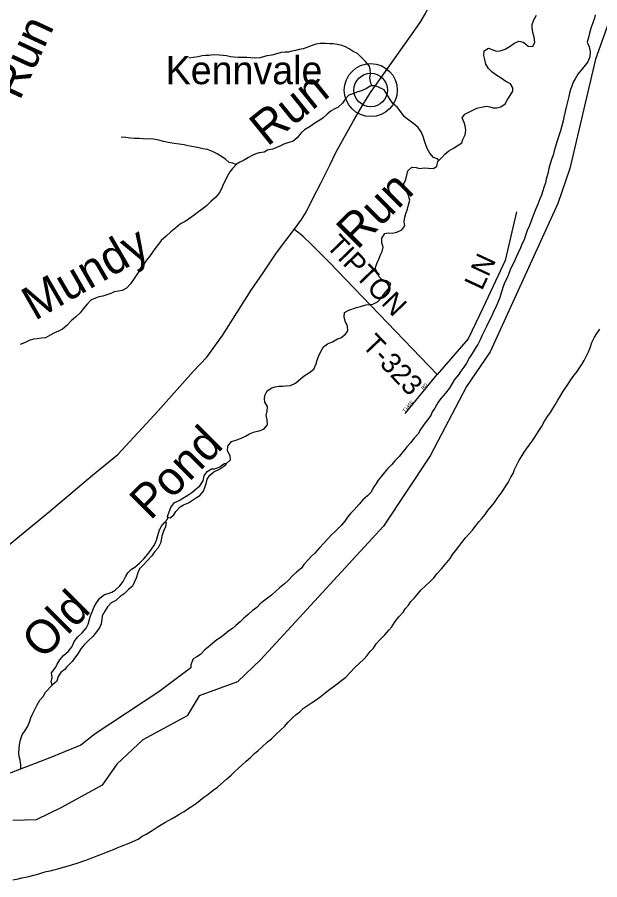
# Model space of a CAD drawing. Extents: x 1624196 to 2029251, y 146837 to 440034.
# Drawn here: x 1781414 to 1790059, y 225161 to 237961 of the extents above; entities that cross this region are included whole.
import ezdxf

# ---------------------------------------------------------------- set-up
doc = ezdxf.new("R2010")
doc.units = 0
for name, color, linetype in [('GM_X_County', 7, 'Continuous'), ('GM_X_Major_River', 7, 'Continuous'), ('GM_X_Minor_River', 7, 'Continuous'), ('GM_X_Minor_River_Text', 7, 'Continuous'), ('GM_X_Township', 7, 'Continuous'), ('GM_X_Township_Road', 7, 'Continuous'), ('GM_X_Township_Road_Text', 7, 'Continuous'), ('GM_X_Township_Subdivision', 7, 'Continuous'), ('GM_X_Township_Subdivision_Text', 7, 'Continuous'), ('GM_X_Unincorporated', 7, 'Continuous'), ('GM_X_Unincorporated_Location', 7, 'Continuous'), ('GM_X_Unincorporated_Text', 7, 'Continuous'), ('GM_X_US_Route', 7, 'Continuous')]:
    doc.layers.add(name, color=color, linetype=linetype)

msp = doc.modelspace()

# ---------------------------------------------------------------- linework, layer by layer
at = {"layer": 'GM_X_County'}
msp.add_lwpolyline([(1790188, 237878), (1789997, 237339), (1789613, 235716), (1789438, 235199), (1788434, 232993), (1788083, 232481), (1787540, 231452), (1786848, 230410), (1785029, 228431), (1784682, 228097), (1784116, 227891), (1783936, 227595), (1783279, 227235), (1782893, 226874), (1782675, 226565), (1782070, 226231), (1781697, 226051), (1781350, 226038)], dxfattribs=at)
at = {"layer": 'GM_X_Major_River'}
for points in [[(1789990, 237997), (1789982, 237947), (1789958, 237879), (1789928, 237797), (1789908, 237722), (1789892, 237658), (1789874, 237590), (1789900, 237524), (1789916, 237448), (1789912, 237375), (1789880, 237299), (1789820, 237227), (1789782, 237176), (1789732, 237114), (1789694, 237046), (1789662, 236996), (1789644, 236937), (1789624, 236887), (1789608, 236835), (1789600, 236783), (1789566, 236646), (1789544, 236560), (1789526, 236478), (1789516, 236422), (1789498, 236351), (1789476, 236277), (1789446, 236187), (1789424, 236113), (1789400, 236040), (1789384, 235980), (1789366, 235916), (1789346, 235864), (1789320, 235771), (1789304, 235715), (1789286, 235641), (1789264, 235557), (1789252, 235504), (1789230, 235436), (1789212, 235386), (1789192, 235322), (1789168, 235264), (1789140, 235187), (1789112, 235115), (1789082, 235041), (1789052, 234966), (1789014, 234870), (1788980, 234796), (1788956, 234720), (1788936, 234659), (1788902, 234591), (1788880, 234541), (1788848, 234463), (1788820, 234398), (1788788, 234330), (1788760, 234276), (1788730, 234212), (1788704, 234141), (1788680, 234085), (1788652, 234029), (1788624, 233967), (1788604, 233900), (1788586, 233838), (1788572, 233788), (1788540, 233718), (1788518, 233658), (1788484, 233593), (1788460, 233537), (1788412, 233447), (1788376, 233372), (1788348, 233314), (1788316, 233242), (1788284, 233172), (1788248, 233105), (1788210, 233043), (1788166, 232969), (1788128, 232911), (1788080, 232828), (1788041, 232766), (1787999, 232706), (1787961, 232653), (1787903, 232585), (1787869, 232525), (1787823, 232453), (1787771, 232382), (1787701, 232304), (1787659, 232248), (1787609, 232161), (1787574, 232103), (1787550, 232049), (1787496, 231983), (1787442, 231908), (1787396, 231842), (1787366, 231780), (1787306, 231715), (1787248, 231645), (1787198, 231585), (1787167, 231548)], [(1789942, 233133), (1789983, 233215), (1790015, 233266), (1790062, 233330)], [(1788608, 230916), (1788625, 230940), (1788661, 230996), (1788697, 231056), (1788737, 231133), (1788773, 231191), (1788795, 231249), (1788829, 231318), (1788859, 231376), (1788909, 231456), (1788939, 231506), (1788972, 231557), (1789010, 231609), (1789056, 231671), (1789094, 231729), (1789146, 231806), (1789192, 231884), (1789240, 231964), (1789284, 232035), (1789328, 232093), (1789364, 232153), (1789398, 232209), (1789438, 232278), (1789476, 232340), (1789511, 232400), (1789595, 232527), (1789631, 232579), (1789679, 232647), (1789721, 232705), (1789759, 232756), (1789791, 232806), (1789825, 232866), (1789857, 232926), (1789891, 232993), (1789916, 233053), (1789942, 233133)], [(1787167, 231548), (1787136, 231510), (1787081, 231444), (1787017, 231376), (1786971, 231322), (1786911, 231259)], [(1786911, 231259), (1786861, 231201), (1786819, 231151), (1786769, 231090), (1786739, 231040), (1786696, 230978), (1786666, 230912), (1786612, 230857), (1786544, 230797), (1786488, 230735), (1786412, 230650), (1786362, 230594), (1786315, 230540), (1786277, 230484), (1786221, 230417), (1786143, 230337), (1786069, 230269), (1786023, 230218), (1785965, 230158), (1785898, 230086), (1785832, 230009), (1785780, 229963), (1785730, 229907), (1785668, 229838), (1785634, 229786), (1785559, 229724), (1785505, 229676), (1785437, 229605), (1785381, 229551), (1785307, 229491), (1785253, 229442), (1785188, 229384), (1785126, 229340), (1785070, 229296), (1785020, 229255), (1784970, 229201), (1784899, 229151), (1784839, 229097), (1784773, 229040), (1784723, 228988), (1784657, 228932), (1784607, 228889), (1784556, 228855), (1784492, 228799), (1784426, 228749), (1784376, 228720), (1784318, 228674), (1784247, 228612), (1784197, 228572), (1784131, 228503), (1784077, 228467), (1784027, 228437), (1784005, 228388), (1783988, 228350), (1783990, 228305)], [(1786420, 228308), (1786488, 228370), (1786556, 228436), (1786606, 228487), (1786652, 228549), (1786702, 228599), (1786740, 228663), (1786793, 228720), (1786869, 228796), (1786929, 228864), (1786971, 228915), (1787021, 228991), (1787075, 229063), (1787139, 229132), (1787175, 229184), (1787218, 229234), (1787256, 229288), (1787308, 229345), (1787358, 229405), (1787402, 229457), (1787468, 229519), (1787540, 229588), (1787595, 229640), (1787647, 229704), (1787709, 229773), (1787763, 229837), (1787837, 229929), (1787875, 229986), (1787919, 230040), (1787965, 230104), (1788014, 230164), (1788068, 230233), (1788118, 230291), (1788168, 230347), (1788208, 230404), (1788264, 230470), (1788308, 230522), (1788358, 230580), (1788400, 230641), (1788457, 230711), (1788495, 230761), (1788537, 230819), (1788583, 230880), (1788608, 230916)], [(1783990, 228305), (1783517, 227949), (1782571, 227324), (1782359, 227158), (1781874, 226959), (1781318, 226749), (1780369, 226528), (1779741, 226508), (1778899, 226522), (1776542, 226566), (1775407, 226458), (1774990, 226409), (1774490, 226367)], [(1784877, 226976), (1784937, 227032), (1784990, 227077), (1785046, 227127), (1785127, 227206), (1785185, 227254), (1785251, 227316), (1785328, 227385), (1785378, 227433), (1785435, 227498), (1785503, 227568), (1785554, 227612), (1785608, 227651), (1785664, 227705), (1785721, 227746), (1785781, 227788), (1785837, 227822), (1785903, 227871), (1785980, 227929), (1786034, 227972), (1786102, 228024), (1786163, 228067), (1786233, 228121), (1786291, 228168), (1786420, 228308)], [(1781346, 225161), (1781428, 225176), (1781482, 225188), (1781541, 225201), (1781605, 225215), (1781659, 225230), (1781717, 225246), (1781781, 225263), (1781843, 225281), (1781901, 225294), (1781959, 225310), (1782015, 225325), (1782065, 225339), (1782153, 225364), (1782237, 225388), (1782319, 225411), (1782387, 225436), (1782445, 225456), (1782522, 225485), (1782574, 225507), (1782624, 225524), (1782728, 225566), (1782788, 225589), (1782844, 225611), (1782896, 225632), (1782972, 225662), (1783077, 225705), (1783127, 225729), (1783209, 225764), (1783269, 225806), (1783325, 225837), (1783416, 225892), (1783506, 225950), (1783602, 226009), (1783657, 226039), (1783713, 226070), (1783771, 226104), (1783829, 226137), (1783890, 226175), (1783946, 226211), (1783998, 226250), (1784072, 226296), (1784127, 226341), (1784183, 226385), (1784243, 226426), (1784322, 226490), (1784384, 226533), (1784434, 226579), (1784521, 226652), (1784589, 226714), (1784642, 226766), (1784698, 226817), (1784748, 226863), (1784813, 226919), (1784877, 226976)]]:
    msp.add_lwpolyline(points, dxfattribs=at)
at = {"layer": 'GM_X_Minor_River'}
for points in [[(1787819, 235976), (1787889, 236018), (1787941, 236050), (1788010, 236096), (1788028, 236146), (1788059, 236218), (1788069, 236284), (1788060, 236350), (1788044, 236400), (1788016, 236468), (1788057, 236522), (1788125, 236558), (1788194, 236590), (1788248, 236616), (1788302, 236625), (1788377, 236639), (1788427, 236633), (1788479, 236614), (1788529, 236614), (1788589, 236630), (1788656, 236675), (1788686, 236729), (1788731, 236797), (1788769, 236863), (1788770, 236913), (1788734, 236972), (1788664, 237008), (1788596, 237055), (1788530, 237097), (1788460, 237146), (1788410, 237200), (1788369, 237264), (1788355, 237333), (1788339, 237395), (1788344, 237463), (1788406, 237503), (1788474, 237478), (1788528, 237458), (1788580, 237462), (1788657, 237487), (1788731, 237531), (1788786, 237573), (1788856, 237606), (1788929, 237592), (1788998, 237531), (1789065, 237527), (1789095, 237593), (1789084, 237667), (1789064, 237736), (1789056, 237802), (1789055, 237854), (1789079, 237920), (1789120, 237992)], [(1786679, 236942), (1786659, 236981), (1786645, 237056), (1786654, 237122), (1786652, 237188), (1786636, 237242), (1786584, 237305), (1786523, 237361), (1786461, 237422), (1786401, 237450), (1786339, 237494), (1786287, 237523), (1786231, 237543), (1786165, 237554), (1786104, 237564), (1786050, 237566), (1785990, 237569), (1785908, 237571), (1785847, 237561), (1785775, 237538), (1785713, 237510), (1785656, 237492), (1785600, 237481), (1785542, 237467), (1785490, 237457), (1785439, 237443), (1785389, 237442), (1785329, 237438), (1785248, 237412), (1785194, 237397), (1785118, 237387), (1785066, 237373), (1785015, 237358), (1784955, 237354), (1784879, 237358), (1784821, 237365), (1784750, 237363), (1784694, 237363), (1784630, 237368), (1784580, 237374), (1784520, 237388), (1784468, 237395), (1784411, 237397), (1784327, 237402), (1784259, 237392), (1784209, 237392), (1784158, 237386), (1784098, 237375), (1784026, 237365), (1783958, 237354)], [(1787670, 235835), (1787653, 235859), (1787589, 235879), (1787537, 235942), (1787496, 236014), (1787476, 236065), (1787456, 236125), (1787439, 236191), (1787409, 236259), (1787365, 236324), (1787297, 236380), (1787223, 236431), (1787159, 236485), (1787108, 236556), (1787056, 236622), (1786988, 236683), (1786936, 236753), (1786901, 236820), (1786859, 236884), (1786793, 236914), (1786731, 236943), (1786662, 236941), (1786596, 236902), (1786522, 236868), (1786469, 236854), (1786393, 236826), (1786336, 236805), (1786282, 236747), (1786239, 236685), (1786177, 236625), (1786126, 236601), (1786074, 236570), (1786014, 236524), (1785955, 236470), (1785903, 236434), (1785832, 236391), (1785762, 236341), (1785679, 236289), (1785629, 236243), (1785570, 236172), (1785511, 236124), (1785431, 236096), (1785371, 236076), (1785320, 236053), (1785266, 236029), (1785200, 236005), (1785129, 235986), (1785079, 235958), (1785006, 235946), (1784956, 235932), (1784902, 235907), (1784846, 235879), (1784773, 235837), (1784719, 235808), (1784666, 235780), (1784606, 235718), (1784567, 235666), (1784529, 235596), (1784504, 235544), (1784476, 235490), (1784445, 235416), (1784417, 235362), (1784362, 235292), (1784289, 235227), (1784225, 235167), (1784172, 235121), (1784106, 235075), (1784041, 235021), (1783971, 234974), (1783904, 234930), (1783836, 234896), (1783769, 234837), (1783695, 234775), (1783626, 234713), (1783549, 234645), (1783509, 234591), (1783454, 234526), (1783422, 234474), (1783375, 234410), (1783331, 234356), (1783292, 234298), (1783242, 234218), (1783187, 234144), (1783150, 234082), (1783094, 234006), (1783033, 233941), (1782971, 233903), (1782916, 233897), (1782854, 233885), (1782802, 233862), (1782745, 233842), (1782685, 233822), (1782627, 233813), (1782573, 233793), (1782506, 233761), (1782452, 233703), (1782391, 233631), (1782348, 233576), (1782282, 233514), (1782215, 233456), (1782151, 233388)], [(1784662, 235776), (1784608, 235794), (1784558, 235804), (1784504, 235853), (1784434, 235901), (1784382, 235932), (1784312, 235968), (1784236, 235999), (1784168, 236007), (1784110, 236021), (1784060, 236034), (1784004, 236044), (1783951, 236052), (1783889, 236067), (1783817, 236079), (1783741, 236088), (1783685, 236098), (1783585, 236115), (1783514, 236135), (1783436, 236152), (1783386, 236154), (1783332, 236150), (1783282, 236154), (1783222, 236163), (1783155, 236163), (1783095, 236166), (1783023, 236176), (1782955, 236180)], [(1784518, 231340), (1784581, 231390), (1784573, 231454), (1784535, 231528), (1784540, 231596), (1784594, 231666), (1784659, 231686), (1784729, 231708), (1784802, 231745), (1784860, 231777), (1784937, 231809), (1785005, 231824), (1785071, 231850), (1785126, 231910), (1785124, 231984), (1785109, 232052), (1785125, 232116), (1785126, 232183), (1785090, 232249), (1785082, 232299), (1785088, 232349), (1785121, 232417), (1785190, 232459), (1785240, 232477), (1785298, 232488), (1785348, 232488), (1785400, 232492), (1785471, 232497), (1785543, 232531), (1785618, 232595), (1785674, 232639), (1785749, 232690), (1785813, 232740), (1785852, 232816), (1785866, 232870), (1785883, 232924), (1785917, 232998), (1785960, 233068), (1786018, 233112), (1786091, 233145), (1786165, 233187), (1786218, 233203), (1786284, 233257), (1786319, 233309), (1786317, 233375), (1786279, 233449), (1786264, 233517), (1786272, 233579), (1786333, 233613), (1786447, 233651), (1786506, 233670), (1786586, 233692), (1786642, 233700), (1786693, 233705), (1786761, 233737), (1786820, 233797), (1786852, 233851), (1786917, 233925), (1786959, 234003), (1786893, 234047), (1786843, 234047), (1786787, 234106), (1786758, 234168), (1786726, 234234), (1786750, 234308), (1786779, 234370), (1786807, 234434), (1786830, 234486), (1786842, 234547), (1786825, 234615), (1786823, 234683), (1786868, 234753), (1786918, 234761), (1786980, 234758), (1787048, 234772), (1787119, 234808), (1787165, 234863), (1787158, 234924), (1787164, 234996), (1787179, 235046), (1787205, 235114), (1787220, 235178), (1787238, 235248), (1787218, 235316), (1787197, 235366), (1787155, 235435), (1787149, 235487), (1787182, 235553), (1787194, 235619), (1787211, 235681), (1787271, 235735), (1787335, 235729), (1787385, 235714), (1787454, 235724), (1787518, 235722), (1787590, 235717), (1787643, 235751), (1787655, 235821), (1787716, 235877), (1787758, 235929), (1787819, 235976)], [(1782151, 233388), (1782084, 233330), (1782026, 233303), (1781967, 233277), (1781901, 233243), (1781832, 233202), (1781776, 233196), (1781708, 233190), (1781656, 233183), (1781591, 233161), (1781521, 233129), (1781456, 233102)], [(1783656, 230537), (1783644, 230552), (1783667, 230619), (1783693, 230687), (1783748, 230757), (1783818, 230789), (1783869, 230824), (1783943, 230870), (1784006, 230908), (1784070, 230964), (1784123, 231009), (1784175, 231079), (1784188, 231153), (1784232, 231219), (1784297, 231261), (1784347, 231259), (1784418, 231288), (1784450, 231314), (1784491, 231336), (1784518, 231340)], [(1783656, 230537), (1783681, 230532), (1783739, 230575), (1783769, 230627), (1783832, 230696), (1783882, 230726), (1783957, 230754), (1784013, 230796), (1784074, 230835), (1784126, 230865), (1784180, 230929), (1784203, 230995), (1784221, 231057), (1784230, 231107), (1784270, 231167), (1784333, 231215), (1784407, 231248), (1784482, 231298), (1784507, 231323), (1784518, 231340)], [(1783614, 230465), (1783656, 230537)], [(1781987, 228318), (1782005, 228361), (1782047, 228425), (1782100, 228489), (1782173, 228553), (1782227, 228620), (1782260, 228694), (1782315, 228768), (1782379, 228826), (1782436, 228896), (1782468, 228954), (1782483, 229008), (1782501, 229078), (1782524, 229138), (1782556, 229210), (1782589, 229268), (1782641, 229338), (1782708, 229396), (1782762, 229409), (1782816, 229429), (1782869, 229459), (1782937, 229523), (1782984, 229589), (1783020, 229654), (1783053, 229714), (1783110, 229768), (1783160, 229800), (1783226, 229860), (1783291, 229924), (1783352, 229991), (1783408, 230065), (1783453, 230131), (1783479, 230201), (1783520, 230337), (1783549, 230405), (1783604, 230469), (1783624, 230461)], [(1783624, 230461), (1783613, 230399), (1783583, 230333), (1783562, 230259), (1783552, 230207), (1783541, 230157), (1783507, 230085), (1783452, 230025), (1783412, 229969), (1783349, 229897), (1783282, 229831), (1783228, 229776), (1783203, 229714), (1783177, 229638), (1783148, 229570), (1783126, 229518), (1783065, 229466), (1783003, 229406), (1782940, 229364), (1782878, 229306), (1782809, 229269), (1782753, 229211), (1782714, 229149), (1782676, 229079), (1782669, 229029), (1782659, 228959), (1782639, 228907), (1782590, 228839), (1782537, 228769), (1782469, 228711), (1782406, 228648), (1782358, 228590), (1782315, 228512), (1782264, 228450), (1782230, 228398), (1782147, 228316)], [(1782147, 228316), (1782127, 228284), (1782063, 228236), (1782019, 228175), (1782001, 228109), (1781930, 228048), (1781919, 228099), (1781933, 228161), (1781923, 228229), (1781987, 228318)], [(1781468, 226806), (1781467, 226836), (1781465, 226867), (1781459, 226935), (1781443, 226992), (1781437, 227042), (1781440, 227110), (1781446, 227164), (1781462, 227238), (1781488, 227310), (1781531, 227378), (1781565, 227432), (1781597, 227499), (1781617, 227565), (1781641, 227617), (1781674, 227685), (1781708, 227755), (1781750, 227827), (1781796, 227881), (1781832, 227947), (1781930, 228048)]]:
    msp.add_lwpolyline(points, dxfattribs=at)
at = {"layer": 'GM_X_Township'}
msp.add_lwpolyline([(1790188, 237878), (1789997, 237339), (1789613, 235716), (1789438, 235199), (1788434, 232993), (1788083, 232481), (1787540, 231452), (1786848, 230410), (1785029, 228431), (1784682, 228097), (1784116, 227891), (1783936, 227595), (1783279, 227235), (1782893, 226874), (1782675, 226565), (1782070, 226231), (1781697, 226051), (1781350, 226038)], dxfattribs=at)
at = {"layer": 'GM_X_Township_Road'}
for points in [[(1788823, 235072), (1788656, 234352), (1788326, 233653)], [(1788326, 233653), (1788272, 233537), (1788107, 233187), (1787644, 232657), (1786045, 234327), (1785785, 234582), (1785653, 234711), (1785580, 234769), (1785523, 234811)]]:
    msp.add_lwpolyline(points, dxfattribs=at)
at = {"layer": 'GM_X_Township_Subdivision'}
msp.add_lwpolyline([(1787169, 232082), (1787644, 232657)], dxfattribs=at)
at = {"layer": 'GM_X_Unincorporated'}
for radius in [393, 249]:
    msp.add_circle((1786660, 236880), radius, dxfattribs=at)
at = {"layer": 'GM_X_Unincorporated_Location'}
msp.add_line((1786660, 236880), (1786660, 236880), dxfattribs=at)
at = {"layer": 'GM_X_US_Route'}
for points in [[(1786720, 236935), (1787049, 237392), (1787238, 237667), (1787391, 237883), (1787475, 238015), (1787692, 238462), (1787802, 238685), (1787886, 238851), (1787993, 239092), (1788073, 239301), (1788203, 239609), (1788301, 239836), (1788422, 240095), (1788509, 240266), (1788548, 240334)], [(1781223, 230075), (1781891, 230627), (1782531, 231166), (1782908, 231470), (1783503, 232122), (1784027, 232701), (1784225, 232914), (1784459, 233237), (1784887, 233912), (1785063, 234167), (1785263, 234466), (1785523, 234811), (1785632, 234958), (1785705, 235080), (1785792, 235252), (1785922, 235508), (1786051, 235766), (1786141, 235951), (1786242, 236131), (1786404, 236425), (1786542, 236661), (1786656, 236846), (1786720, 236935)]]:
    msp.add_lwpolyline(points, dxfattribs=at)

# ---------------------------------------------------------------- texts
at = {"layer": 'GM_X_Minor_River_Text'}
for s, height, rotation, p in [('Run', 500, 65.0026, (1781450, 236713)), ('Run', 500, 39.0012, (1785125, 236033)), ('Run', 500, 45.0013, (1786458, 234498)), ('Mundy', 500, 30.0006, (1781675, 233451)), ('Pond', 500, 45.0012, (1783389, 230484)), ('Old', 499.9, 45.0014, (1781789, 228414))]:
    msp.add_text(s, height=height, rotation=rotation, dxfattribs=at).set_placement(p)
at = {"layer": 'GM_X_Township_Road_Text'}
for s, rotation, p in [('TIPTON', 314.0447, (1785983, 234557)), ('LN', 65.0466, (1788310, 233893)), ('T-323', 313.6121, (1786518, 233083))]:
    msp.add_text(s, height=300, rotation=rotation, dxfattribs=at).set_placement(p)
at = {"layer": 'GM_X_Township_Subdivision_Text'}
for s, rotation, p in [('RD', 49.3961, (1787442, 232428)), ('T1465', 50.6007, (1787165, 232093))]:
    msp.add_text(s, height=50, rotation=rotation, dxfattribs=at).set_placement(p)
at = {"layer": 'GM_X_Unincorporated_Text'}
msp.add_text('Kennvale', height=417, rotation=0, dxfattribs=at).set_placement((1783617, 236967))

doc.saveas('drawing.dxf')
